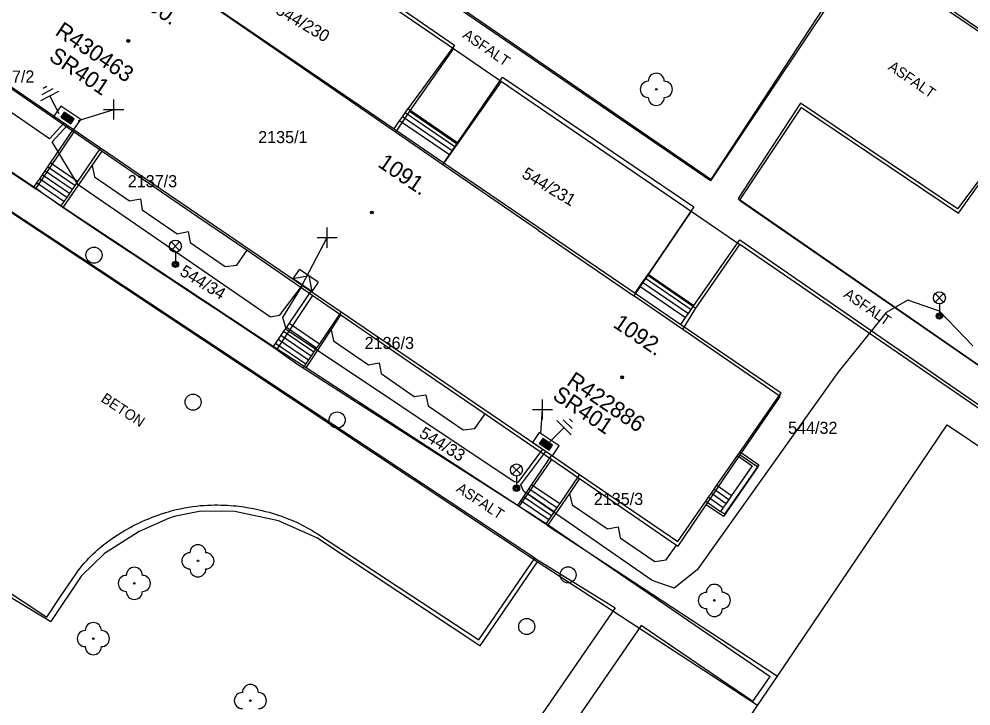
# Model space of a CAD drawing. Extents: x -540150 to -533593, y -1185082 to -1180066.
# Drawn here: x -536567.1 to -536508, y -1184581.6 to -1184539 of the extents above; entities that cross this region are included whole.
import ezdxf

# ---------------------------------------------------------------- set-up
doc = ezdxf.new("R2010")
doc.units = 0
for name, color, linetype in [('KN_HRAN_PARCEL', 7, 'Continuous'), ('KN_PARC_Č', 7, 'Continuous'), ('KN_VKP_HRAN_', 7, 'Continuous'), ('Vrstva 1', 7, 'Continuous'), ('Vrstva 10', 7, 'Continuous'), ('Vrstva 11', 7, 'Continuous'), ('Vrstva 14', 7, 'Continuous'), ('Vrstva 15', 7, 'Continuous'), ('Vrstva 22', 7, 'Continuous'), ('Vrstva 27', 7, 'Continuous'), ('Vrstva 28', 7, 'Continuous'), ('Vrstva 29', 7, 'Continuous'), ('Vrstva 30', 7, 'Continuous'), ('Vrstva 31', 7, 'Continuous'), ('Vrstva 33', 7, 'Continuous'), ('Vrstva 34', 7, 'Continuous'), ('Vrstva 39', 7, 'Continuous'), ('Vrstva 40', 7, 'Continuous'), ('Vrstva 47', 7, 'Continuous'), ('Vrstva 5', 7, 'Continuous'), ('Vrstva 59', 7, 'Continuous'), ('Vrstva 7', 7, 'Continuous'), ('Vrstva 8', 7, 'Continuous'), ('Vrstva 9', 7, 'Continuous')]:
    doc.layers.add(name, color=color, linetype=linetype)

# ---------------------------------------------------------------- blocks, each defined once
blk = doc.blocks.new('NN800')
at = {"layer": 'Vrstva 1'}
for points in [[(-0.442, 0.442), (0.442, -0.442)], [(-0.442, -0.442), (0.442, 0.442)]]:
    blk.add_lwpolyline(points, dxfattribs=at)
blk = doc.blocks.new('NN620')
at = {"layer": 'Vrstva 8'}
for points in [[(0.752, 0.004), (-0.748, 0.004)], [(-0.748, 0.004), (-0.748, -0.746)], [(0.752, -0.746), (0.752, 0.004)], [(0.368, -0.18), (-0.376, -0.18)], [(-0.376, -0.18), (-0.376, -0.558)], [(-0.376, -0.558), (0.368, -0.558)], [(0.321, -0.227), (-0.329, -0.227)], [(-0.329, -0.227), (-0.329, -0.51)], [(-0.329, -0.51), (0.321, -0.51)], [(0.274, -0.274), (-0.281, -0.274)], [(-0.281, -0.274), (-0.281, -0.463)], [(-0.281, -0.463), (0.274, -0.463)], [(0.227, -0.321), (-0.234, -0.321)], [(-0.234, -0.321), (-0.234, -0.416)], [(-0.234, -0.416), (0.227, -0.416)], [(-0.193, -0.369), (0.185, -0.369)], [(0.227, -0.416), (0.227, -0.321)], [(0.274, -0.463), (0.274, -0.274)], [(0.321, -0.51), (0.321, -0.227)], [(0.368, -0.558), (0.368, -0.18)], [(-0.748, -0.746), (0.752, -0.746)]]:
    blk.add_lwpolyline(points, dxfattribs=at)
blk = doc.blocks.new('NN630')
at = {"layer": 'Vrstva 9'}
for points in [[(-0.003, -0.7), (-0.703, 0)], [(-0.703, -0.7), (-0.703, 0), (0.697, 0), (0.697, -0.7)], [(-0.003, -0.7), (0.697, 0)], [(-0.703, -0.7), (0.697, -0.7)]]:
    blk.add_lwpolyline(points, dxfattribs=at)
blk = doc.blocks.new('NN810')
at = {"layer": 'Vrstva 14'}
for points in [[(0.004, -0.64), (0.004, -1.89)], [(0.629, -1.89), (-0.621, -1.89)], [(0.388, -2.2), (-0.399, -2.2)], [(0.004, -2.515), (-0.124, -2.515)], [(0.137, -2.515), (0.004, -2.515)]]:
    blk.add_lwpolyline(points, dxfattribs=at)

msp = doc.modelspace()

# ---------------------------------------------------------------- linework, layer by layer
at = {"layer": 'KN_HRAN_PARCEL'}
for p, q in [((-536534.952, -1184572.701), (-536617.972, -1184517.581)), ((-536524.182, -1184549.031), (-536550.732, -1184530.851)), ((-536551.972, -1184532.691), (-536540.162, -1184540.801)), ((-536515.892, -1184536.611), (-536524.182, -1184549.031)), ((-536511.612, -1184536.941), (-536483.072, -1184556.431)), ((-536549.672, -1184541.931), (-536555.592, -1184537.871)), ((-536579.682, -1184540.491), (-536566.112, -1184549.511)), ((-536540.162, -1184540.801), (-536542.892, -1184544.701)), ((-536540.162, -1184540.801), (-536537.162, -1184542.851)), ((-536543.752, -1184546.001), (-536549.672, -1184541.931)), ((-536539.902, -1184546.751), (-536537.162, -1184542.851)), ((-536537.162, -1184542.851), (-536525.382, -1184550.901)), ((-536567.802, -1184543.171), (-536563.712, -1184545.981)), ((-536542.892, -1184544.701), (-536543.752, -1184546.001)), ((-536522.372, -1184550.241), (-536518.522, -1184544.471)), ((-536518.522, -1184544.471), (-536508.772, -1184551.031)), ((-536508.772, -1184551.031), (-536504.192, -1184544.561)), ((-536566.112, -1184549.511), (-536563.712, -1184545.981)), ((-536540.812, -1184548.021), (-536539.902, -1184546.751)), ((-536562.612, -1184548.081), (-536561.982, -1184547.171)), ((-536561.982, -1184547.171), (-536556.052, -1184551.231)), ((-536564.402, -1184550.691), (-536562.612, -1184548.081)), ((-536562.612, -1184548.081), (-536562.452, -1184548.781)), ((-536534.862, -1184552.101), (-536540.812, -1184548.021)), ((-536562.452, -1184548.781), (-536560.282, -1184550.271)), ((-536564.402, -1184550.691), (-536566.112, -1184549.511)), ((-536551.102, -1184559.471), (-536564.402, -1184550.691)), ((-536560.282, -1184550.271), (-536559.602, -1184550.151)), ((-536559.602, -1184550.151), (-536559.492, -1184550.821)), ((-536492.272, -1184571.051), (-536522.372, -1184550.241)), ((-536559.492, -1184550.821), (-536557.312, -1184552.311)), ((-536556.052, -1184551.231), (-536552.982, -1184553.341)), ((-536525.382, -1184550.901), (-536528.082, -1184554.891)), ((-536525.382, -1184550.901), (-536522.352, -1184552.981)), ((-536557.312, -1184552.311), (-536556.642, -1184552.181)), ((-536556.642, -1184552.181), (-536556.522, -1184552.851)), ((-536534.862, -1184552.101), (-536528.952, -1184556.161)), ((-536556.522, -1184552.851), (-536554.342, -1184554.351)), ((-536525.102, -1184556.941), (-536522.352, -1184552.981)), ((-536493.442, -1184572.831), (-536522.352, -1184552.981)), ((-536553.612, -1184554.261), (-536552.982, -1184553.341)), ((-536552.982, -1184553.341), (-536548.882, -1184556.151)), ((-536554.342, -1184554.351), (-536553.612, -1184554.261)), ((-536528.082, -1184554.891), (-536528.952, -1184556.161)), ((-536551.102, -1184559.471), (-536548.882, -1184556.151)), ((-536525.892, -1184558.251), (-536525.102, -1184556.941)), ((-536547.762, -1184558.281), (-536547.152, -1184557.341)), ((-536547.152, -1184557.341), (-536541.242, -1184561.401)), ((-536549.302, -1184560.631), (-536547.762, -1184558.281)), ((-536547.762, -1184558.281), (-536547.602, -1184558.971)), ((-536519.862, -1184562.411), (-536525.892, -1184558.251)), ((-536547.602, -1184558.971), (-536545.432, -1184560.461)), ((-536549.302, -1184560.631), (-536551.102, -1184559.471)), ((-536536.062, -1184569.261), (-536549.302, -1184560.631)), ((-536545.432, -1184560.461), (-536544.762, -1184560.331)), ((-536544.762, -1184560.331), (-536544.652, -1184561.001)), ((-536544.652, -1184561.001), (-536542.592, -1184562.421)), ((-536541.242, -1184561.401), (-536538.192, -1184563.491)), ((-536542.592, -1184562.421), (-536541.862, -1184562.321)), ((-536541.862, -1184562.321), (-536541.732, -1184563.001)), ((-536522.332, -1184566.041), (-536519.862, -1184562.411)), ((-536541.732, -1184563.001), (-536539.552, -1184564.501)), ((-536538.832, -1184564.401), (-536538.192, -1184563.491)), ((-536538.192, -1184563.491), (-536534.052, -1184566.331)), ((-536520.022, -1184579.801), (-536509.482, -1184564.171)), ((-536509.482, -1184564.171), (-536494.432, -1184574.391)), ((-536539.552, -1184564.501), (-536538.832, -1184564.401)), ((-536522.332, -1184566.041), (-536521.252, -1184566.781)), ((-536536.062, -1184569.261), (-536534.052, -1184566.331)), ((-536521.252, -1184566.781), (-536523.382, -1184569.881)), ((-536532.322, -1184567.521), (-536532.952, -1184568.441)), ((-536532.322, -1184567.521), (-536526.302, -1184571.651)), ((-536532.952, -1184568.441), (-536534.302, -1184570.431)), ((-536532.952, -1184568.441), (-536532.782, -1184569.151)), ((-536555.842, -1184569.541), (-536557.502, -1184569.881)), ((-536553.732, -1184569.561), (-536555.842, -1184569.541)), ((-536551.032, -1184570.151), (-536553.732, -1184569.561)), ((-536534.302, -1184570.431), (-536536.062, -1184569.261)), ((-536532.782, -1184569.151), (-536530.592, -1184570.651)), ((-536526.202, -1184571.721), (-536524.462, -1184569.151)), ((-536523.382, -1184569.881), (-536524.462, -1184569.151)), ((-536557.852, -1184569.991), (-536559.682, -1184570.811)), ((-536557.502, -1184569.881), (-536557.852, -1184569.991)), ((-536548.652, -1184571.201), (-536551.032, -1184570.151)), ((-536534.302, -1184570.431), (-536520.022, -1184579.801)), ((-536530.592, -1184570.651), (-536529.922, -1184570.511)), ((-536529.922, -1184570.511), (-536529.802, -1184571.191)), ((-536559.682, -1184570.811), (-536561.832, -1184572.181)), ((-536538.512, -1184577.911), (-536548.652, -1184571.201)), ((-536529.802, -1184571.191), (-536527.632, -1184572.681)), ((-536526.932, -1184572.571), (-536526.302, -1184571.651)), ((-536526.302, -1184571.651), (-536526.202, -1184571.721)), ((-536561.832, -1184572.181), (-536563.282, -1184573.591)), ((-536527.632, -1184572.681), (-536526.932, -1184572.571)), ((-536570.692, -1184573.071), (-536565.172, -1184576.391)), ((-536534.952, -1184572.701), (-536538.512, -1184577.911)), ((-536521.272, -1184581.621), (-536534.952, -1184572.701)), ((-536563.282, -1184573.591), (-536565.172, -1184576.391)), ((-536521.272, -1184581.621), (-536520.022, -1184579.801)), ((-536541.992, -1184612.311), (-536521.272, -1184581.621))]:
    msp.add_line(p, q, dxfattribs=at)
at = {"layer": 'KN_VKP_HRAN_'}
for p, q in [((-536542.892, -1184544.701), (-536539.902, -1184546.751)), ((-536563.712, -1184545.981), (-536561.982, -1184547.171)), ((-536540.812, -1184548.021), (-536543.752, -1184546.001)), ((-536528.082, -1184554.891), (-536525.102, -1184556.941)), ((-536548.882, -1184556.151), (-536547.152, -1184557.341)), ((-536525.892, -1184558.251), (-536528.952, -1184556.161)), ((-536524.462, -1184569.151), (-536522.332, -1184566.041)), ((-536534.052, -1184566.331), (-536532.322, -1184567.521))]:
    msp.add_line(p, q, dxfattribs=at)
at = {"layer": 'Vrstva 10'}
for p, q in [((-536557.447, -1184557.681), (-536579.802, -1184542.901)), ((-536535.092, -1184572.461), (-536557.447, -1184557.681)), ((-536548.612, -1184570.951), (-536543.592, -1184574.241)), ((-536538.572, -1184577.531), (-536535.092, -1184572.461)), ((-536570.462, -1184572.801), (-536565.422, -1184576.121)), ((-536543.592, -1184574.241), (-536538.572, -1184577.531))]:
    msp.add_line(p, q, dxfattribs=at)
for points in [[(-536558.241, -1184569.698), (-536558.028, -1184569.63), (-536557.868, -1184569.581), (-536557.629, -1184569.513), (-536557.392, -1184569.451), (-536557.261, -1184569.419), (-536557.132, -1184569.39), (-536556.873, -1184569.337), (-536556.62, -1184569.292), (-536556.372, -1184569.255), (-536556.129, -1184569.225), (-536555.891, -1184569.201), (-536555.659, -1184569.182), (-536555.433, -1184569.17), (-536555.213, -1184569.162), (-536554.998, -1184569.158), (-536554.79, -1184569.158), (-536554.587, -1184569.162), (-536554.39, -1184569.169), (-536554.199, -1184569.179), (-536554.014, -1184569.191), (-536553.834, -1184569.206), (-536553.66, -1184569.223), (-536553.491, -1184569.242), (-536553.328, -1184569.263), (-536553.17, -1184569.285), (-536552.864, -1184569.333), (-536552.578, -1184569.385), (-536552.311, -1184569.44), (-536552.062, -1184569.497), (-536551.829, -1184569.555), (-536551.613, -1184569.614), (-536551.411, -1184569.672), (-536551.223, -1184569.73), (-536551.048, -1184569.787), (-536550.885, -1184569.843), (-536550.733, -1184569.897), (-536550.592, -1184569.95), (-536550.329, -1184570.054), (-536550.103, -1184570.15), (-536549.907, -1184570.238), (-536549.738, -1184570.317), (-536549.591, -1184570.389), (-536549.464, -1184570.454), (-536549.245, -1184570.571), (-536549.083, -1184570.662), (-536548.963, -1184570.732), (-536548.786, -1184570.84), (-536548.612, -1184570.951)], [(-536565.422, -1184576.121), (-536564.522, -1184574.791), (-536563.622, -1184573.461), (-536563.489, -1184573.271), (-536563.354, -1184573.091), (-536563.217, -1184572.92), (-536563.08, -1184572.758), (-536562.942, -1184572.604), (-536562.805, -1184572.457), (-536562.668, -1184572.318), (-536562.532, -1184572.186), (-536562.398, -1184572.061), (-536562.265, -1184571.942), (-536562.133, -1184571.829), (-536562.004, -1184571.721), (-536561.876, -1184571.619), (-536561.751, -1184571.522), (-536561.628, -1184571.429), (-536561.507, -1184571.341), (-536561.27, -1184571.176), (-536561.043, -1184571.026), (-536560.827, -1184570.89), (-536560.621, -1184570.768), (-536560.427, -1184570.657), (-536560.242, -1184570.556), (-536560.068, -1184570.464), (-536559.904, -1184570.381), (-536559.749, -1184570.306), (-536559.603, -1184570.237), (-536559.328, -1184570.113), (-536559.087, -1184570.011), (-536558.874, -1184569.926), (-536558.688, -1184569.855), (-536558.526, -1184569.796), (-536558.241, -1184569.698)]]:
    msp.add_lwpolyline(points, dxfattribs=at)
at = {"layer": 'Vrstva 11'}
for p, q in [((-536524.162, -1184548.951), (-536550.762, -1184530.671)), ((-536551.972, -1184532.411), (-536540.092, -1184540.591)), ((-536515.788, -1184536.153), (-536524.162, -1184548.951)), ((-536511.322, -1184536.941), (-536483.052, -1184556.371)), ((-536540.092, -1184540.591), (-536542.992, -1184544.551)), ((-536539.895, -1184546.663), (-536537.112, -1184542.581)), ((-536537.112, -1184542.581), (-536525.212, -1184550.641)), ((-536539.895, -1184546.663), (-536542.992, -1184544.551)), ((-536518.582, -1184544.191), (-536522.462, -1184550.121)), ((-536508.842, -1184550.771), (-536518.582, -1184544.191)), ((-536504.162, -1184544.501), (-536508.842, -1184550.771)), ((-536573.052, -1184544.866), (-536566.222, -1184549.401)), ((-536540.402, -1184547.406), (-536543.499, -1184545.294)), ((-536540.233, -1184547.158), (-536543.33, -1184545.046)), ((-536540.064, -1184546.91), (-536543.161, -1184544.798)), ((-536563.679, -1184549.318), (-536565.375, -1184548.161)), ((-536563.51, -1184549.07), (-536565.206, -1184547.913)), ((-536564.186, -1184550.062), (-536565.882, -1184548.905)), ((-536564.017, -1184549.814), (-536565.713, -1184548.657)), ((-536563.848, -1184549.566), (-536565.544, -1184548.409)), ((-536564.356, -1184550.31), (-536566.052, -1184549.153)), ((-536525.212, -1184550.641), (-536528.064, -1184554.824)), ((-536522.462, -1184550.121), (-536492.302, -1184571.001)), ((-536525.222, -1184556.761), (-536522.362, -1184552.681)), ((-536522.362, -1184552.681), (-536470.252, -1184588.671)), ((-536560.244, -1184553.46), (-536555.8, -1184556.389)), ((-536528.064, -1184554.824), (-536525.222, -1184556.761)), ((-536528.401, -1184555.319), (-536525.559, -1184557.256)), ((-536528.232, -1184555.071), (-536525.39, -1184557.008)), ((-536528.57, -1184555.567), (-536525.728, -1184557.504)), ((-536550.705, -1184558.366), (-536548.824, -1184559.649)), ((-536550.536, -1184558.118), (-536548.655, -1184559.401)), ((-536550.367, -1184557.87), (-536548.486, -1184559.153)), ((-536551.043, -1184558.862), (-536549.162, -1184560.145)), ((-536550.874, -1184558.614), (-536548.993, -1184559.897)), ((-536551.213, -1184559.11), (-536549.332, -1184560.393)), ((-536549.502, -1184560.641), (-536542.842, -1184564.906)), ((-536542.842, -1184564.906), (-536536.182, -1184569.171)), ((-536535.639, -1184568.376), (-536533.893, -1184569.567)), ((-536535.47, -1184568.128), (-536533.724, -1184569.319)), ((-536535.301, -1184567.88), (-536533.555, -1184569.071)), ((-536524.131, -1184568.432), (-536523.216, -1184569.067)), ((-536523.96, -1184568.185), (-536523.045, -1184568.82)), ((-536523.789, -1184567.939), (-536522.874, -1184568.574)), ((-536535.978, -1184568.872), (-536534.232, -1184570.063)), ((-536535.808, -1184568.624), (-536534.062, -1184569.815)), ((-536524.474, -1184568.925), (-536523.559, -1184569.56)), ((-536524.302, -1184568.678), (-536523.387, -1184569.313)), ((-536534.402, -1184570.311), (-536527.442, -1184575.061)), ((-536535.092, -1184572.461), (-536530.112, -1184575.541)), ((-536527.442, -1184575.061), (-536520.482, -1184579.811)), ((-536530.112, -1184575.541), (-536541.392, -1184591.951)), ((-536528.492, -1184576.641), (-536539.778, -1184593.06)), ((-536521.551, -1184581.378), (-536528.492, -1184576.641)), ((-536521.551, -1184581.378), (-536520.482, -1184579.811))]:
    msp.add_line(p, q, dxfattribs=at)
for points in [[(-536543.844, -1184545.801), (-536543.499, -1184545.294), (-536543.33, -1184545.046), (-536543.161, -1184544.798), (-536542.992, -1184544.551)], [(-536563.775, -1184545.813), (-536565.206, -1184547.913), (-536565.375, -1184548.161), (-536565.544, -1184548.409), (-536565.713, -1184548.657), (-536565.882, -1184548.905), (-536566.052, -1184549.153), (-536566.222, -1184549.401)], [(-536562.079, -1184546.969), (-536563.51, -1184549.07), (-536563.679, -1184549.318), (-536563.848, -1184549.566), (-536564.017, -1184549.814), (-536564.186, -1184550.062), (-536564.356, -1184550.31), (-536564.542, -1184550.581)], [(-536540.747, -1184547.912), (-536540.402, -1184547.406), (-536540.233, -1184547.158), (-536540.064, -1184546.91), (-536539.895, -1184546.663)], [(-536566.222, -1184549.401), (-536566.009, -1184549.545), (-536565.641, -1184549.802), (-536565.094, -1184550.194), (-536564.819, -1184550.389), (-536564.542, -1184550.581), (-536563.724, -1184551.136), (-536562.956, -1184551.654), (-536561.511, -1184552.62), (-536560.244, -1184553.46)], [(-536528.871, -1184556.008), (-536528.57, -1184555.567), (-536528.401, -1184555.319), (-536528.232, -1184555.071), (-536528.064, -1184554.824)], [(-536549.012, -1184555.881), (-536550.367, -1184557.87), (-536550.536, -1184558.118), (-536550.705, -1184558.366), (-536550.874, -1184558.614), (-536551.043, -1184558.862), (-536551.213, -1184559.11), (-536551.372, -1184559.341)], [(-536555.8, -1184556.389), (-536554.69, -1184557.122), (-536553.858, -1184557.674), (-536552.613, -1184558.505), (-536551.372, -1184559.341), (-536551.137, -1184559.502), (-536550.731, -1184559.79), (-536550.122, -1184560.223), (-536549.814, -1184560.435), (-536549.659, -1184560.539), (-536549.502, -1184560.641)], [(-536547.131, -1184557.164), (-536548.486, -1184559.153), (-536548.655, -1184559.401), (-536548.824, -1184559.649), (-536548.993, -1184559.897), (-536549.162, -1184560.145), (-536549.332, -1184560.393), (-536549.502, -1184560.641)], [(-536526.029, -1184557.945), (-536525.728, -1184557.504), (-536525.559, -1184557.256), (-536525.39, -1184557.008), (-536525.222, -1184556.761)], [(-536534.069, -1184566.073), (-536535.301, -1184567.88), (-536535.47, -1184568.128), (-536535.639, -1184568.376), (-536535.808, -1184568.624), (-536535.978, -1184568.872), (-536536.182, -1184569.171)], [(-536532.323, -1184567.263), (-536533.555, -1184569.071), (-536533.724, -1184569.319), (-536533.893, -1184569.567), (-536534.062, -1184569.815), (-536534.232, -1184570.063), (-536534.402, -1184570.311)], [(-536536.182, -1184569.171), (-536535.288, -1184569.735), (-536534.842, -1184570.019), (-536534.621, -1184570.164), (-536534.402, -1184570.311)]]:
    msp.add_lwpolyline(points, dxfattribs=at)
at = {"layer": 'Vrstva 22'}
for centre in [(-536527.552, -1184543.341), (-536556.032, -1184572.631), (-536559.982, -1184574.031), (-536523.942, -1184575.091), (-536562.532, -1184577.461), (-536552.772, -1184581.311)]:
    msp.add_circle(centre, 0.05, dxfattribs=at)
for centre, start, end in [((-536527.552, -1184542.841), 0, 180), ((-536528.052, -1184543.341), 90, 270), ((-536527.052, -1184543.341), 270, 90), ((-536527.552, -1184543.841), 180, 0), ((-536556.032, -1184572.131), 0, 180), ((-536556.532, -1184572.631), 90, 270), ((-536555.532, -1184572.631), 270, 90), ((-536559.982, -1184573.531), 0, 180), ((-536556.032, -1184573.131), 180, 0), ((-536560.482, -1184574.031), 90, 270), ((-536559.482, -1184574.031), 270, 90), ((-536523.942, -1184574.591), 0, 180), ((-536559.982, -1184574.531), 180, 0), ((-536524.442, -1184575.091), 90, 270), ((-536523.442, -1184575.091), 270, 90), ((-536523.942, -1184575.591), 180, 0), ((-536562.532, -1184576.961), 0, 180), ((-536563.032, -1184577.461), 90, 270), ((-536562.032, -1184577.461), 270, 90), ((-536562.532, -1184577.961), 180, 0), ((-536553.272, -1184581.311), 90, 270), ((-536552.772, -1184580.811), 0, 180), ((-536552.272, -1184581.311), 270, 90)]:
    msp.add_arc(centre, 0.5, start, end, dxfattribs=at)
at = {"layer": 'Vrstva 27'}
for centre in [(-536562.492, -1184553.641), (-536556.332, -1184562.771), (-536547.382, -1184563.881), (-536533.032, -1184573.501), (-536535.602, -1184576.711)]:
    msp.add_circle(centre, 0.5, dxfattribs=at)
at = {"layer": 'Vrstva 33'}
for p, q in [((-536557.697, -1184553.351), (-536557.167, -1184552.821)), ((-536557.697, -1184552.821), (-536557.167, -1184553.351)), ((-536557.432, -1184553.461), (-536557.432, -1184554.211)), ((-536510.227, -1184556.561), (-536509.697, -1184556.031)), ((-536510.227, -1184556.031), (-536509.697, -1184556.561)), ((-536509.962, -1184556.671), (-536509.962, -1184557.421)), ((-536536.507, -1184567.251), (-536535.977, -1184566.721)), ((-536536.507, -1184566.721), (-536535.977, -1184567.251)), ((-536536.242, -1184567.361), (-536536.242, -1184568.111))]:
    msp.add_line(p, q, dxfattribs=at)
for centre, radius in [((-536557.432, -1184553.086), 0.375), ((-536557.432, -1184554.211), 0.2), ((-536557.432, -1184554.211), 0.145), ((-536557.432, -1184554.211), 0.0876), ((-536509.962, -1184556.296), 0.375), ((-536509.962, -1184557.421), 0.2), ((-536509.962, -1184557.421), 0.145), ((-536509.962, -1184557.421), 0.0876), ((-536536.242, -1184566.986), 0.375), ((-536536.242, -1184568.111), 0.2), ((-536536.242, -1184568.111), 0.145), ((-536536.242, -1184568.111), 0.0876)]:
    msp.add_circle(centre, radius, dxfattribs=at)
at = {"layer": 'Vrstva 39'}
for centre, radius in [((-536560.361, -1184540.332), 0.09), ((-536560.361, -1184540.332), 0.0398), ((-536545.228, -1184550.994), 0.09), ((-536545.228, -1184550.994), 0.0398), ((-536529.669, -1184561.23), 0.09), ((-536529.669, -1184561.23), 0.0398)]:
    msp.add_circle(centre, radius, dxfattribs=at)
at = {"layer": 'Vrstva 5'}
for points in [[(-536564.781, -1184531.527), (-536558.636, -1184535.717), (-536555.625, -1184537.769), (-536543.844, -1184545.801), (-536540.747, -1184547.912), (-536528.871, -1184556.008), (-536526.029, -1184557.945), (-536519.802, -1184562.191)], [(-536571.152, -1184540.781), (-536563.775, -1184545.813), (-536562.079, -1184546.969), (-536549.012, -1184555.881), (-536547.131, -1184557.164), (-536534.069, -1184566.073), (-536532.323, -1184567.263), (-536526.212, -1184571.431)], [(-536564.351, -1184545.42), (-536565.256, -1184546.409), (-536571.884, -1184541.855)], [(-536534.619, -1184565.691), (-536536.159, -1184567.757), (-536536.392, -1184567.731), (-536550.522, -1184558.271), (-536550.757, -1184557.51), (-536549.536, -1184555.524), (-536549.545, -1184555.509), (-536550.988, -1184557.396), (-536551.532, -1184557.501), (-536563.482, -1184549.281), (-536565.085, -1184546.594), (-536564.143, -1184545.562)], [(-536507.882, -1184559.281), (-536509.962, -1184557.111), (-536511.932, -1184556.431), (-536513.262, -1184557.201), (-536516.262, -1184560.931), (-536525.002, -1184573.191), (-536526.432, -1184574.321), (-536527.802, -1184573.851), (-536535.792, -1184568.331), (-536535.959, -1184567.906), (-536534.419, -1184565.841)], [(-536526.212, -1184571.431), (-536524.474, -1184568.925), (-536524.302, -1184568.678), (-536524.131, -1184568.432), (-536523.96, -1184568.185), (-536523.789, -1184567.939), (-536522.511, -1184566.095), (-536522.34, -1184565.849), (-536519.802, -1184562.191)]]:
    msp.add_lwpolyline(points, dxfattribs=at)
at = {"layer": 'Vrstva 59'}
for points in [[(-536563.445, -1184545.281), (-536561.266, -1184544.59)], [(-536549.545, -1184555.509), (-536548.007, -1184552.552)], [(-536534.73, -1184564.728), (-536534.622, -1184563.232)]]:
    msp.add_lwpolyline(points, dxfattribs=at)
at = {"layer": 'Vrstva 7'}
for p, q in [((-536522.34, -1184565.849), (-536521.178, -1184566.656)), ((-536522.511, -1184566.095), (-536521.595, -1184566.731))]:
    msp.add_line(p, q, dxfattribs=at)
for points in [[(-536521.178, -1184566.656), (-536523.312, -1184569.731), (-536523.559, -1184569.56)], [(-536521.595, -1184566.731), (-536522.874, -1184568.574), (-536523.045, -1184568.82), (-536523.216, -1184569.067), (-536523.387, -1184569.313), (-536523.559, -1184569.56)]]:
    msp.add_lwpolyline(points, dxfattribs=at)

# ---------------------------------------------------------------- block references
at = {"layer": 'Vrstva 15'}
for p, rotation in [((-536564.351, -1184545.42), -152.22659712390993), ((-536534.619, -1184565.691), 135)]:
    msp.add_blockref('NN810', p, dxfattribs=dict(at, rotation=rotation))
at = {"layer": 'Vrstva 28', "rotation": 145.91936665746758}
for p in [(-536564.351, -1184545.42), (-536534.619, -1184565.691)]:
    msp.add_blockref('NN620', p, dxfattribs=at)
at = {"layer": 'Vrstva 31', "rotation": 145.64415565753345}
msp.add_blockref('NN630', (-536549.545, -1184555.508), dxfattribs=at)
at = {"layer": 'Vrstva 34', "rotation": 45}
for p in [(-536561.266, -1184544.59), (-536548.007, -1184552.552), (-536534.622, -1184563.232)]:
    msp.add_blockref('NN800', p, dxfattribs=at)

# ---------------------------------------------------------------- texts
at = {"layer": 'KN_PARC_Č'}
for s, rotation, p in [('544/230', 329.4, (-536551.262, -1184538.601)), ('544/231', 329.4, (-536535.962, -1184548.781)), ('544/34', 328.5, (-536557.222, -1184554.841)), ('544/33', 328.5, (-536542.342, -1184564.891))]:
    msp.add_text(s, height=0.75, rotation=rotation, dxfattribs=at).set_placement(p)
for s, p in [('2137/2', (-536569.262, -1184542.921)), ('2135/1', (-536552.29, -1184546.681)), ('2137/3', (-536560.392, -1184549.421)), ('2136/3', (-536545.672, -1184559.471)), ('544/32', (-536519.362, -1184564.741)), ('2135/3', (-536531.432, -1184569.161))]:
    msp.add_text(s, height=0.75, dxfattribs=at).set_placement(p)
at = {"layer": 'Vrstva 29'}
for s, p in [('R430463', (-536564.966, -1184539.914)), ('R422886', (-536533.184, -1184561.649))]:
    msp.add_text(s, height=1, rotation=325.919, dxfattribs=at).set_placement(p)
at = {"layer": 'Vrstva 30'}
for p in [(-536565.357, -1184541.477), (-536534.063, -1184562.528)]:
    msp.add_text('SR401', height=1, rotation=325.919, dxfattribs=at).set_placement(p)
at = {"layer": 'Vrstva 40'}
for s, rotation, p in [('ASFALT', 325.50245, (-536539.641, -1184540.088)), ('ASFALT', 325.49922, (-536513.196, -1184542.069)), ('ASFALT', 325.36893, (-536515.961, -1184556.197)), ('BETON', 326.52933, (-536562.107, -1184562.698)), ('ASFALT', 326.52933, (-536540.033, -1184568.276))]:
    msp.add_text(s, height=0.65, rotation=rotation, dxfattribs=at).set_placement(p)
at = {"layer": 'Vrstva 47'}
for s, p in [('1090.', (-536560.432, -1184537.518)), ('1091.', (-536544.917, -1184548.096)), ('1092.', (-536530.298, -1184558.062))]:
    msp.add_text(s, height=1, rotation=325.71617, dxfattribs=at).set_placement(p)

doc.saveas('drawing.dxf')
